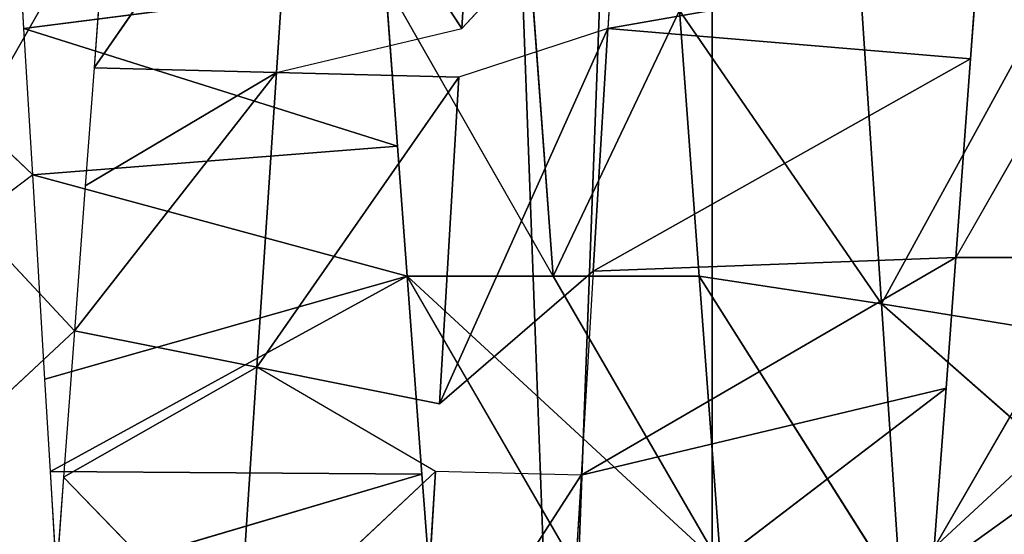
# Model space of a CAD drawing. Extents: x 143 to 263, y -61 to 82.
# Tile 608 of 656: x 250.253 to 250.843, y 71.929 to 72.238. Entities that reach past the tile are written whole.
import ezdxf

# ---------------------------------------------------------------- set-up
doc = ezdxf.new("R2010")
doc.units = 0
doc.header["$LTSCALE"] = 25.4
doc.layers.get('0').update_dxf_attribs({"color": 13, "linetype": 'CONTINUOUS'})

# ---------------------------------------------------------------- blocks, each defined once
blk = doc.blocks.new('ICE-BALL-8126_STL')
at = {"color": 41}
for p, q in [((9.96114, 47.05104, 93.36227), (10.13737, 46.95045, 93.36781)), ((10.13737, 47.03796, 93.36781), (10.31102, 46.93756, 93.39289)), ((10.13737, 47.03796, 93.36781), (10.13737, 46.95045, 93.36781)), ((10.26552, 47.02029, 96.86475), (10.16497, 46.90596, 96.68572)), ((10.26552, 47.02029, 96.86475), (10.16497, 46.90596, 96.68572)), ((10.26552, 47.02029, 96.86475), (10.33947, 46.91753, 96.66043)), ((10.26552, 47.02029, 96.86475), (10.33947, 46.91753, 96.66043)), ((10.16497, 46.90596, 96.68572), (10.18272, 47.01534, 96.87433)), ((10.16497, 46.90596, 96.68572), (10.18272, 47.01534, 96.87433)), ((10.16497, 46.90596, 96.68572), (9.98669, 47.00361, 96.88287)), ((10.16497, 46.90596, 96.68572), (9.98669, 47.00361, 96.88287)), ((9.96114, 46.96354, 93.36227), (10.01815, 46.95931, 93.3619)), ((10, 46.74191, 92.98291), (9.96114, 46.96354, 93.36227)), ((10, 46.74191, 92.98291), (9.96114, 46.96354, 93.36227)), ((10.01815, 46.95931, 93.3619), (10, 46.74191, 92.98291)), ((10.01815, 46.95931, 93.3619), (10, 46.74191, 92.98291)), ((10.01815, 46.95931, 93.3619), (10.13737, 46.95045, 93.36781)), ((10.14553, 46.7332, 92.98835), (10.01815, 46.95931, 93.3619)), ((10.14553, 46.7332, 92.98835), (10.01815, 46.95931, 93.3619)), ((10.13737, 46.95045, 93.36781), (10.21565, 46.94464, 93.37667)), ((10.26765, 46.72589, 93.00137), (10.13737, 46.95045, 93.36781)), ((10.26765, 46.72589, 93.00137), (10.13737, 46.95045, 93.36781)), ((10.14553, 46.7332, 92.98835), (10.13737, 46.95045, 93.36781)), ((10.14553, 46.7332, 92.98835), (10.13737, 46.95045, 93.36781)), ((10.21565, 46.94464, 93.37667), (10.31102, 46.93756, 93.39289)), ((10.3882, 46.71868, 93.02194), (10.21565, 46.94464, 93.37667)), ((10.3882, 46.71868, 93.02194), (10.21565, 46.94464, 93.37667)), ((10.26765, 46.72589, 93.00137), (10.21565, 46.94464, 93.37667)), ((10.26765, 46.72589, 93.00137), (10.21565, 46.94464, 93.37667)), ((10.33947, 46.91753, 96.66043), (10.14838, 46.79668, 96.497)), ((10.33947, 46.91753, 96.66043), (10.14838, 46.79668, 96.497)), ((10.16497, 46.90596, 96.68572), (10.33947, 46.91753, 96.66043)), ((10.16497, 46.90596, 96.68572), (10.33947, 46.91753, 96.66043)), ((9.98928, 46.78486, 96.50399), (10.16497, 46.90596, 96.68572)), ((9.98928, 46.78486, 96.50399), (10.16497, 46.90596, 96.68572)), ((10.16497, 46.90596, 96.68572), (10.14838, 46.79668, 96.497)), ((10.16497, 46.90596, 96.68572), (10.14838, 46.79668, 96.497)), ((10.32176, 46.80955, 96.47073), (10.14838, 46.79668, 96.497)), ((10.32176, 46.80955, 96.47073), (10.14838, 46.79668, 96.497)), ((0, 46.80443, 110.13866), (23, 46.80443, 110.13866)), ((0, 46.80443, 110.13866), (23, 46.80443, 110.13866)), ((23, 46.80443, 79.72717), (0, 46.80443, 79.72717)), ((23, 46.80443, 79.72717), (0, 46.80443, 79.72717)), ((10.14838, 46.79668, 96.497), (9.98928, 46.78486, 96.50399)), ((10.14838, 46.79668, 96.497), (9.98928, 46.78486, 96.50399)), ((10.14838, 46.79668, 96.497), (10.14838, 46.70918, 96.497)), ((10.14838, 46.79668, 96.497), (10.14838, 46.70918, 96.497)), ((9.98928, 46.78486, 96.50399), (10.14838, 46.70918, 96.497)), ((9.98928, 46.78486, 96.50399), (10.14838, 46.70918, 96.497)), ((9.8994, 46.74792, 92.9855), (10, 46.65441, 92.98291)), ((9.8994, 46.74792, 92.9855), (10, 46.74191, 92.98291)), ((10, 46.74191, 92.98291), (10.02923, 46.65266, 92.98313)), ((10, 46.74191, 92.98291), (10.22491, 46.64095, 92.99593)), ((10, 46.74191, 92.98291), (10.22491, 46.64095, 92.99593)), ((10, 46.74191, 92.98291), (10.14553, 46.7332, 92.98835)), ((10, 46.74191, 92.98291), (10.14553, 46.7332, 92.98835)), ((10.14553, 46.7332, 92.98835), (10.22491, 46.64095, 92.99593)), ((10.14553, 46.7332, 92.98835), (10.26765, 46.72589, 93.00137)), ((10.32176, 46.72205, 96.47073), (10.14838, 46.62167, 96.497)), ((10.26765, 46.72589, 93.00137), (10.26552, 46.63852, 93.00108)), ((10.26765, 46.72589, 93.00137), (10.41722, 46.62944, 93.02807)), ((10.26765, 46.72589, 93.00137), (10.3882, 46.71868, 93.02194)), ((10.14838, 46.70918, 96.497), (9.97222, 46.60859, 96.50378)), ((10.14838, 46.70918, 96.497), (9.97222, 46.69609, 96.50378)), ((10.14838, 46.70918, 96.497), (9.97222, 46.69609, 96.50378)), ((10.14838, 46.70918, 96.497), (10.14838, 46.62167, 96.497)), ((10, 46.65441, 92.98291), (9.8331, 46.66439, 92.99007)), ((10, 46.65441, 92.98291), (9.8331, 46.66439, 92.99007)), ((9.84932, 46.55502, 93.17882), (10, 46.65441, 92.98291)), ((9.84932, 46.55502, 93.17882), (10, 46.65441, 92.98291)), ((10.02639, 46.54329, 93.17255), (10, 46.65441, 92.98291)), ((10.02639, 46.54329, 93.17255), (10.02923, 46.65266, 92.98313)), ((10.22491, 46.64095, 92.99593), (10.02923, 46.65266, 92.98313)), ((10.22491, 46.64095, 92.99593), (10.02923, 46.65266, 92.98313)), ((10.20306, 46.53157, 93.1841), (10.02923, 46.65266, 92.98313)), ((10.20306, 46.53157, 93.1841), (10.02923, 46.65266, 92.98313)), ((10.22491, 46.64095, 92.99593), (10.20306, 46.53157, 93.1841)), ((10.26552, 46.63852, 93.00108), (10.20306, 46.53157, 93.1841)), ((10.41722, 46.62944, 93.02807), (10.26552, 46.63852, 93.00108)), ((10.26552, 46.63852, 93.00108), (10.37668, 46.52007, 93.21312)), ((10.41722, 46.62944, 93.02807), (10.26552, 46.63852, 93.00108)), ((10.26552, 46.63852, 93.00108), (10.37668, 46.52007, 93.21312)), ((10.32176, 46.63455, 96.47073), (10.2672, 46.6305, 96.48114)), ((10.2672, 46.6305, 96.48114), (10.14838, 46.62167, 96.497)), ((10.26552, 46.40779, 96.86475), (10.2672, 46.6305, 96.48114)), ((10.26552, 46.40779, 96.86475), (10.2672, 46.6305, 96.48114)), ((10.33164, 46.41175, 96.8545), (10.2672, 46.6305, 96.48114)), ((10.33164, 46.41175, 96.8545), (10.2672, 46.6305, 96.48114)), ((10.14838, 46.62167, 96.497), (10.07061, 46.6159, 96.50243)), ((10.08764, 46.39715, 96.88094), (10.14838, 46.62167, 96.497)), ((10.08764, 46.39715, 96.88094), (10.14838, 46.62167, 96.497)), ((10.14838, 46.62167, 96.497), (10.26552, 46.40779, 96.86475)), ((10.21026, 46.40449, 96.87154), (10.14838, 46.62167, 96.497)), ((10.21026, 46.40449, 96.87154), (10.14838, 46.62167, 96.497)), ((10.14838, 46.62167, 96.497), (10.26552, 46.40779, 96.86475)), ((10.07061, 46.6159, 96.50243), (9.97222, 46.60859, 96.50378)), ((10, 46.39191, 96.88291), (10.07061, 46.6159, 96.50243)), ((10, 46.39191, 96.88291), (10.07061, 46.6159, 96.50243)), ((10.08764, 46.39715, 96.88094), (10.07061, 46.6159, 96.50243)), ((10.08764, 46.39715, 96.88094), (10.07061, 46.6159, 96.50243)), ((9.97222, 46.60859, 96.50378), (10, 46.39191, 96.88291)), ((9.97222, 46.60859, 96.50378), (10, 46.39191, 96.88291)), ((9.84932, 46.55502, 93.17882), (10.02639, 46.54329, 93.17255)), ((10.02355, 46.43391, 93.36198), (9.84932, 46.55502, 93.17882)), ((10.02355, 46.43391, 93.36198), (9.84932, 46.55502, 93.17882)), ((9.84932, 46.55502, 93.17882), (10.02639, 46.54329, 93.17255)), ((10.02639, 46.54329, 93.17255), (10.02355, 46.43391, 93.36198)), ((10.02639, 46.54329, 93.17255), (10.02355, 46.43391, 93.36198)), ((10.02639, 46.54329, 93.17255), (10.20306, 46.53157, 93.1841)), ((10.18121, 46.4222, 93.37228), (10.02639, 46.54329, 93.17255)), ((10.18121, 46.4222, 93.37228), (10.02639, 46.54329, 93.17255)), ((10.09435, 46.42865, 93.36463), (10.02639, 46.54329, 93.17255)), ((10.09435, 46.42865, 93.36463), (10.02639, 46.54329, 93.17255)), ((10.02639, 46.54329, 93.17255), (10.20306, 46.53157, 93.1841)), ((10.18121, 46.4222, 93.37228), (10.20306, 46.53157, 93.1841)), ((10.18121, 46.4222, 93.37228), (10.20306, 46.53157, 93.1841)), ((10.20306, 46.53157, 93.1841), (10.26893, 46.41569, 93.38499)), ((10.37668, 46.52007, 93.21312), (10.20306, 46.53157, 93.1841)), ((10.37668, 46.52007, 93.21312), (10.20306, 46.53157, 93.1841)), ((10.20306, 46.53157, 93.1841), (10.26893, 46.41569, 93.38499)), ((10.37668, 46.52007, 93.21312), (10.26893, 46.41569, 93.38499)), ((10.37668, 46.52007, 93.21312), (10.26893, 46.41569, 93.38499)), ((9.91799, 46.44175, 93.36394), (10.09435, 46.34115, 93.36463)), ((9.91799, 46.44175, 93.36394), (10.02355, 46.43391, 93.36198)), ((10.02355, 46.43391, 93.36198), (10.09435, 46.42865, 93.36463)), ((10.09435, 46.42865, 93.36463), (10.18121, 46.4222, 93.37228)), ((10.09435, 46.34115, 93.36463), (10.18121, 46.4222, 93.37228)), ((10.26893, 46.32819, 93.38499), (10.18121, 46.4222, 93.37228)), ((10.18121, 46.4222, 93.37228), (10.26893, 46.41569, 93.38499)), ((10.26893, 46.41569, 93.38499), (10.33615, 46.41069, 93.39818)), ((10.33164, 46.41175, 96.8545), (10.26552, 46.40779, 96.86475)), ((10.21026, 46.40449, 96.87154), (10.08764, 46.39715, 96.88094)), ((10.26552, 46.40779, 96.86475), (10.21026, 46.40449, 96.87154)), ((10.08764, 46.39715, 96.88094), (10, 46.30441, 96.88291)), ((10.08764, 46.39715, 96.88094), (10, 46.39191, 96.88291)), ((10.08764, 46.39715, 96.88094), (10.15105, 46.31345, 96.87705)), ((10, 46.39191, 96.88291), (9.96449, 46.38978, 96.88259))]:
    blk.add_line(p, q, dxfattribs=at)
mesh = blk.add_polyface(dxfattribs=at)
corners = [(0, 46.80443, 110.13866), (23, 48.11544, 105.16051), (0, 48.11544, 105.16051), (23, 46.80443, 110.13866)]
mesh.append_faces([[corners[k] for k in face] for face in [(0, 1, 2), (1, 0, 3)]], dxfattribs={"vtx0": -1, "color": 41})
mesh = blk.add_polyface(dxfattribs=at)
corners = [(0, 48.11544, 84.70531), (23, 46.80443, 79.72717), (0, 46.80443, 79.72717), (23, 48.11544, 84.70531)]
mesh.append_faces([[corners[k] for k in face] for face in [(0, 1, 2), (1, 0, 3)]], dxfattribs={"vtx0": -1, "color": 41})
mesh = blk.add_polyface(dxfattribs=at)
corners = [(10.31102, 46.93756, 93.39289), (10.13737, 47.12546, 93.36781), (10.13737, 47.03796, 93.36781), (10.31102, 47.11256, 93.39289), (10.31102, 47.02506, 93.39289)]
mesh.append_faces([[corners[k] for k in face] for face in [(0, 1, 2), (3, 0, 4)]], dxfattribs={"vtx0": -1, "color": 41})
mesh.append_faces([[corners[k] for k in face] for face in [(1, 0, 3)]], dxfattribs={"vtx0": -1, "vtx1": -1, "color": 41})
mesh = blk.add_polyface(dxfattribs=at)
corners = [(21.2, 47.10861, 89.89464), (0, 46.31937, 84.91157), (21.2, 46.31937, 84.91157), (0, 47.10861, 89.89464)]
mesh.append_faces([[corners[k] for k in face] for face in [(0, 1, 2), (1, 0, 3)]], dxfattribs={"vtx0": -1, "color": 41})
mesh = blk.add_polyface(dxfattribs=at)
corners = [(21.2, 46.31937, 104.95425), (0, 47.10861, 99.97118), (21.2, 47.10861, 99.97118), (0, 46.31937, 104.95425)]
mesh.append_faces([[corners[k] for k in face] for face in [(0, 1, 2), (1, 0, 3)]], dxfattribs={"vtx0": -1, "color": 41})
mesh = blk.add_polyface(dxfattribs=at)
corners = [(10.13737, 47.03796, 93.36781), (9.96114, 47.05104, 93.36227), (10.13737, 46.95045, 93.36781)]
mesh.append_faces([[corners[k] for k in face] for face in [(0, 1, 2)]], dxfattribs={"color": 41})
mesh = blk.add_polyface(dxfattribs=at)
corners = [(10.26552, 47.02029, 96.86475), (10.376, 47.02691, 96.84631), (10.33947, 46.91753, 96.66043)]
mesh.append_faces([[corners[k] for k in face] for face in [(0, 1, 2)]], dxfattribs={"color": 41})
mesh = blk.add_polyface(dxfattribs=at)
corners = [(10.26552, 47.02029, 96.86475), (10.33947, 46.91753, 96.66043), (10.16497, 46.90596, 96.68572)]
mesh.append_faces([[corners[k] for k in face] for face in [(0, 1, 2)]], dxfattribs={"color": 41})
mesh = blk.add_polyface(dxfattribs=at)
corners = [(10.18272, 47.01534, 96.87433), (10.26552, 47.02029, 96.86475), (10.16497, 46.90596, 96.68572)]
mesh.append_faces([[corners[k] for k in face] for face in [(0, 1, 2)]], dxfattribs={"color": 41})
mesh = blk.add_polyface(dxfattribs=at)
corners = [(9.98669, 47.00361, 96.88287), (10.18272, 47.01534, 96.87433), (10.16497, 46.90596, 96.68572)]
mesh.append_faces([[corners[k] for k in face] for face in [(0, 1, 2)]], dxfattribs={"color": 41})
mesh = blk.add_polyface(dxfattribs=at)
corners = [(9.98798, 46.89424, 96.69343), (10.16497, 46.90596, 96.68572), (9.98928, 46.78486, 96.50399), (9.98669, 47.00361, 96.88287)]
mesh.append_faces([[corners[k] for k in face] for face in [(0, 1, 2), (1, 0, 3)]], dxfattribs={"vtx0": -1, "color": 41})
mesh = blk.add_polyface(dxfattribs=at)
corners = [(9.96114, 46.96354, 93.36227), (9.8994, 46.74792, 92.9855), (10, 46.74191, 92.98291)]
mesh.append_faces([[corners[k] for k in face] for face in [(0, 1, 2)]], dxfattribs={"color": 41})
mesh = blk.add_polyface(dxfattribs=at)
corners = [(9.96114, 46.96354, 93.36227), (10, 46.74191, 92.98291), (10.01815, 46.95931, 93.3619)]
mesh.append_faces([[corners[k] for k in face] for face in [(0, 1, 2)]], dxfattribs={"color": 41})
mesh = blk.add_polyface(dxfattribs=at)
corners = [(10.01815, 46.95931, 93.3619), (10, 46.74191, 92.98291), (10.14553, 46.7332, 92.98835)]
mesh.append_faces([[corners[k] for k in face] for face in [(0, 1, 2)]], dxfattribs={"color": 41})
mesh = blk.add_polyface(dxfattribs=at)
corners = [(10.13737, 46.95045, 93.36781), (10.01815, 46.95931, 93.3619), (10.14553, 46.7332, 92.98835)]
mesh.append_faces([[corners[k] for k in face] for face in [(0, 1, 2)]], dxfattribs={"color": 41})
mesh = blk.add_polyface(dxfattribs=at)
corners = [(10.21565, 46.94464, 93.37667), (10.13737, 46.95045, 93.36781), (10.26765, 46.72589, 93.00137)]
mesh.append_faces([[corners[k] for k in face] for face in [(0, 1, 2)]], dxfattribs={"color": 41})
mesh = blk.add_polyface(dxfattribs=at)
corners = [(10.13737, 46.95045, 93.36781), (10.14553, 46.7332, 92.98835), (10.26765, 46.72589, 93.00137)]
mesh.append_faces([[corners[k] for k in face] for face in [(0, 1, 2)]], dxfattribs={"color": 41})
mesh = blk.add_polyface(dxfattribs=at)
corners = [(10.31102, 46.93756, 93.39289), (10.21565, 46.94464, 93.37667), (10.3882, 46.71868, 93.02194)]
mesh.append_faces([[corners[k] for k in face] for face in [(0, 1, 2)]], dxfattribs={"color": 41})
mesh = blk.add_polyface(dxfattribs=at)
corners = [(10.21565, 46.94464, 93.37667), (10.26765, 46.72589, 93.00137), (10.3882, 46.71868, 93.02194)]
mesh.append_faces([[corners[k] for k in face] for face in [(0, 1, 2)]], dxfattribs={"color": 41})
mesh = blk.add_polyface(dxfattribs=at)
corners = [(10.33947, 46.91753, 96.66043), (10.32176, 46.80955, 96.47073), (10.14838, 46.79668, 96.497)]
mesh.append_faces([[corners[k] for k in face] for face in [(0, 1, 2)]], dxfattribs={"color": 41})
mesh = blk.add_polyface(dxfattribs=at)
corners = [(10.16497, 46.90596, 96.68572), (10.33947, 46.91753, 96.66043), (10.14838, 46.79668, 96.497)]
mesh.append_faces([[corners[k] for k in face] for face in [(0, 1, 2)]], dxfattribs={"color": 41})
mesh = blk.add_polyface(dxfattribs=at)
corners = [(10.16497, 46.90596, 96.68572), (10.14838, 46.79668, 96.497), (9.98928, 46.78486, 96.50399)]
mesh.append_faces([[corners[k] for k in face] for face in [(0, 1, 2)]], dxfattribs={"color": 41})
mesh = blk.add_polyface(dxfattribs=at)
corners = [(10.32176, 46.80955, 96.47073), (10.14838, 46.70918, 96.497), (10.14838, 46.79668, 96.497), (10.14838, 46.62167, 96.497), (10.32176, 46.72205, 96.47073)]
mesh.append_faces([[corners[k] for k in face] for face in [(0, 1, 2), (3, 0, 4)]], dxfattribs={"vtx0": -1, "color": 41})
mesh.append_faces([[corners[k] for k in face] for face in [(1, 0, 3)]], dxfattribs={"vtx0": -1, "vtx1": -1, "color": 41})
mesh = blk.add_polyface(dxfattribs=at)
corners = [(0, 44.9885, 114.9556), (23, 46.80443, 110.13866), (0, 46.80443, 110.13866), (23, 44.9885, 114.9556)]
mesh.append_faces([[corners[k] for k in face] for face in [(0, 1, 2), (1, 0, 3)]], dxfattribs={"vtx0": -1, "color": 41})
mesh = blk.add_polyface(dxfattribs=at)
corners = [(0, 46.80443, 79.72717), (23, 44.9885, 74.91022), (0, 44.9885, 74.91022), (23, 46.80443, 79.72717)]
mesh.append_faces([[corners[k] for k in face] for face in [(0, 1, 2), (1, 0, 3)]], dxfattribs={"vtx0": -1, "color": 41})
mesh = blk.add_polyface(dxfattribs=at)
corners = [(10.14838, 46.70918, 96.497), (9.98928, 46.78486, 96.50399), (10.14838, 46.79668, 96.497)]
mesh.append_faces([[corners[k] for k in face] for face in [(0, 1, 2)]], dxfattribs={"color": 41})
mesh = blk.add_polyface(dxfattribs=at)
corners = [(10.14838, 46.70918, 96.497), (9.97222, 46.69609, 96.50378), (9.98928, 46.78486, 96.50399)]
mesh.append_faces([[corners[k] for k in face] for face in [(0, 1, 2)]], dxfattribs={"color": 41})
mesh = blk.add_polyface(dxfattribs=at)
corners = [(10, 46.65441, 92.98291), (9.8994, 46.74792, 92.9855), (9.8331, 46.66439, 92.99007)]
mesh.append_faces([[corners[k] for k in face] for face in [(0, 1, 2)]], dxfattribs={"color": 41})
mesh = blk.add_polyface(dxfattribs=at)
corners = [(10.22491, 46.64095, 92.99593), (10, 46.74191, 92.98291), (10.02923, 46.65266, 92.98313)]
mesh.append_faces([[corners[k] for k in face] for face in [(0, 1, 2)]], dxfattribs={"color": 41})
mesh = blk.add_polyface(dxfattribs=at)
corners = [(10.22491, 46.64095, 92.99593), (10.14553, 46.7332, 92.98835), (10, 46.74191, 92.98291)]
mesh.append_faces([[corners[k] for k in face] for face in [(0, 1, 2)]], dxfattribs={"color": 41})
mesh = blk.add_polyface(dxfattribs=at)
corners = [(10.41722, 46.62944, 93.02807), (10.26765, 46.72589, 93.00137), (10.26552, 46.63852, 93.00108)]
mesh.append_faces([[corners[k] for k in face] for face in [(0, 1, 2)]], dxfattribs={"color": 41})
mesh = blk.add_polyface(dxfattribs=at)
corners = [(10.14838, 46.70918, 96.497), (9.97222, 46.60859, 96.50378), (9.97222, 46.69609, 96.50378)]
mesh.append_faces([[corners[k] for k in face] for face in [(0, 1, 2)]], dxfattribs={"color": 41})
mesh = blk.add_polyface(dxfattribs=at)
corners = [(9.84932, 46.55502, 93.17882), (10, 46.65441, 92.98291), (9.8331, 46.66439, 92.99007)]
mesh.append_faces([[corners[k] for k in face] for face in [(0, 1, 2)]], dxfattribs={"color": 41})
mesh = blk.add_polyface(dxfattribs=at)
corners = [(9.84932, 46.55502, 93.17882), (10.02639, 46.54329, 93.17255), (10, 46.65441, 92.98291)]
mesh.append_faces([[corners[k] for k in face] for face in [(0, 1, 2)]], dxfattribs={"color": 41})
mesh = blk.add_polyface(dxfattribs=at)
corners = [(10.20306, 46.53157, 93.1841), (10.02923, 46.65266, 92.98313), (10.02639, 46.54329, 93.17255)]
mesh.append_faces([[corners[k] for k in face] for face in [(0, 1, 2)]], dxfattribs={"color": 41})
mesh = blk.add_polyface(dxfattribs=at)
corners = [(10.20306, 46.53157, 93.1841), (10.22491, 46.64095, 92.99593), (10.02923, 46.65266, 92.98313)]
mesh.append_faces([[corners[k] for k in face] for face in [(0, 1, 2)]], dxfattribs={"color": 41})
mesh = blk.add_polyface(dxfattribs=at)
corners = [(10.37668, 46.52007, 93.21312), (10.26552, 46.63852, 93.00108), (10.20306, 46.53157, 93.1841)]
mesh.append_faces([[corners[k] for k in face] for face in [(0, 1, 2)]], dxfattribs={"color": 41})
mesh = blk.add_polyface(dxfattribs=at)
corners = [(10.37668, 46.52007, 93.21312), (10.41722, 46.62944, 93.02807), (10.26552, 46.63852, 93.00108)]
mesh.append_faces([[corners[k] for k in face] for face in [(0, 1, 2)]], dxfattribs={"color": 41})
mesh = blk.add_polyface(dxfattribs=at)
corners = [(10.33164, 46.41175, 96.8545), (10.2672, 46.6305, 96.48114), (10.32176, 46.63455, 96.47073)]
mesh.append_faces([[corners[k] for k in face] for face in [(0, 1, 2)]], dxfattribs={"color": 41})
mesh = blk.add_polyface(dxfattribs=at)
corners = [(10.26552, 46.40779, 96.86475), (10.14838, 46.62167, 96.497), (10.2672, 46.6305, 96.48114)]
mesh.append_faces([[corners[k] for k in face] for face in [(0, 1, 2)]], dxfattribs={"color": 41})
mesh = blk.add_polyface(dxfattribs=at)
corners = [(10.26552, 46.40779, 96.86475), (10.2672, 46.6305, 96.48114), (10.33164, 46.41175, 96.8545)]
mesh.append_faces([[corners[k] for k in face] for face in [(0, 1, 2)]], dxfattribs={"color": 41})
mesh = blk.add_polyface(dxfattribs=at)
corners = [(10.08764, 46.39715, 96.88094), (10.07061, 46.6159, 96.50243), (10.14838, 46.62167, 96.497)]
mesh.append_faces([[corners[k] for k in face] for face in [(0, 1, 2)]], dxfattribs={"color": 41})
mesh = blk.add_polyface(dxfattribs=at)
corners = [(10.08764, 46.39715, 96.88094), (10.14838, 46.62167, 96.497), (10.21026, 46.40449, 96.87154)]
mesh.append_faces([[corners[k] for k in face] for face in [(0, 1, 2)]], dxfattribs={"color": 41})
mesh = blk.add_polyface(dxfattribs=at)
corners = [(10.21026, 46.40449, 96.87154), (10.14838, 46.62167, 96.497), (10.26552, 46.40779, 96.86475)]
mesh.append_faces([[corners[k] for k in face] for face in [(0, 1, 2)]], dxfattribs={"color": 41})
mesh = blk.add_polyface(dxfattribs=at)
corners = [(10, 46.39191, 96.88291), (9.97222, 46.60859, 96.50378), (10.07061, 46.6159, 96.50243)]
mesh.append_faces([[corners[k] for k in face] for face in [(0, 1, 2)]], dxfattribs={"color": 41})
mesh = blk.add_polyface(dxfattribs=at)
corners = [(10, 46.39191, 96.88291), (10.07061, 46.6159, 96.50243), (10.08764, 46.39715, 96.88094)]
mesh.append_faces([[corners[k] for k in face] for face in [(0, 1, 2)]], dxfattribs={"color": 41})
mesh = blk.add_polyface(dxfattribs=at)
corners = [(10, 46.39191, 96.88291), (9.96449, 46.38978, 96.88259), (9.97222, 46.60859, 96.50378)]
mesh.append_faces([[corners[k] for k in face] for face in [(0, 1, 2)]], dxfattribs={"color": 41})
mesh = blk.add_polyface(dxfattribs=at)
corners = [(10.02355, 46.43391, 93.36198), (10.02639, 46.54329, 93.17255), (9.84932, 46.55502, 93.17882)]
mesh.append_faces([[corners[k] for k in face] for face in [(0, 1, 2)]], dxfattribs={"color": 41})
mesh = blk.add_polyface(dxfattribs=at)
corners = [(9.91799, 46.44175, 93.36394), (10.02355, 46.43391, 93.36198), (9.84932, 46.55502, 93.17882)]
mesh.append_faces([[corners[k] for k in face] for face in [(0, 1, 2)]], dxfattribs={"color": 41})
mesh = blk.add_polyface(dxfattribs=at)
corners = [(10.09435, 46.42865, 93.36463), (10.02639, 46.54329, 93.17255), (10.02355, 46.43391, 93.36198)]
mesh.append_faces([[corners[k] for k in face] for face in [(0, 1, 2)]], dxfattribs={"color": 41})
mesh = blk.add_polyface(dxfattribs=at)
corners = [(10.18121, 46.4222, 93.37228), (10.20306, 46.53157, 93.1841), (10.02639, 46.54329, 93.17255)]
mesh.append_faces([[corners[k] for k in face] for face in [(0, 1, 2)]], dxfattribs={"color": 41})
mesh = blk.add_polyface(dxfattribs=at)
corners = [(10.18121, 46.4222, 93.37228), (10.02639, 46.54329, 93.17255), (10.09435, 46.42865, 93.36463)]
mesh.append_faces([[corners[k] for k in face] for face in [(0, 1, 2)]], dxfattribs={"color": 41})
mesh = blk.add_polyface(dxfattribs=at)
corners = [(10.26893, 46.41569, 93.38499), (10.20306, 46.53157, 93.1841), (10.18121, 46.4222, 93.37228)]
mesh.append_faces([[corners[k] for k in face] for face in [(0, 1, 2)]], dxfattribs={"color": 41})
mesh = blk.add_polyface(dxfattribs=at)
corners = [(10.26893, 46.41569, 93.38499), (10.37668, 46.52007, 93.21312), (10.20306, 46.53157, 93.1841)]
mesh.append_faces([[corners[k] for k in face] for face in [(0, 1, 2)]], dxfattribs={"color": 41})
mesh = blk.add_polyface(dxfattribs=at)
corners = [(10.33615, 46.41069, 93.39818), (10.37668, 46.52007, 93.21312), (10.26893, 46.41569, 93.38499)]
mesh.append_faces([[corners[k] for k in face] for face in [(0, 1, 2)]], dxfattribs={"color": 41})
mesh = blk.add_polyface(dxfattribs=at)
corners = [(10.09435, 46.25365, 93.36463), (9.91799, 46.35425, 93.36394), (9.91799, 46.26675, 93.36394), (9.91799, 46.44175, 93.36394), (10.09435, 46.34115, 93.36463)]
mesh.append_faces([[corners[k] for k in face] for face in [(0, 1, 2), (3, 0, 4)]], dxfattribs={"vtx0": -1, "color": 41})
mesh.append_faces([[corners[k] for k in face] for face in [(1, 0, 3)]], dxfattribs={"vtx0": -1, "vtx1": -1, "color": 41})
mesh = blk.add_polyface(dxfattribs=at)
corners = [(10.26893, 46.32819, 93.38499), (10.18121, 46.4222, 93.37228), (10.09435, 46.34115, 93.36463)]
mesh.append_faces([[corners[k] for k in face] for face in [(0, 1, 2)]], dxfattribs={"color": 41})
mesh = blk.add_polyface(dxfattribs=at)
corners = [(10.43853, 46.31559, 93.42424), (10.33615, 46.41069, 93.39818), (10.26893, 46.32819, 93.38499)]
mesh.append_faces([[corners[k] for k in face] for face in [(0, 1, 2)]], dxfattribs={"color": 41})
mesh = blk.add_polyface(dxfattribs=at)
corners = [(10.15105, 46.31345, 96.87705), (10, 46.30441, 96.88291), (10.08764, 46.39715, 96.88094)]
mesh.append_faces([[corners[k] for k in face] for face in [(0, 1, 2)]], dxfattribs={"color": 41})

msp = doc.modelspace()

# ---------------------------------------------------------------- block references
at = {"color": 0, "rotation": 270}
msp.add_blockref('ICE-BALL-8126_STL', (203.86356, 82.23263), dxfattribs=at)

doc.saveas('drawing.dxf')
